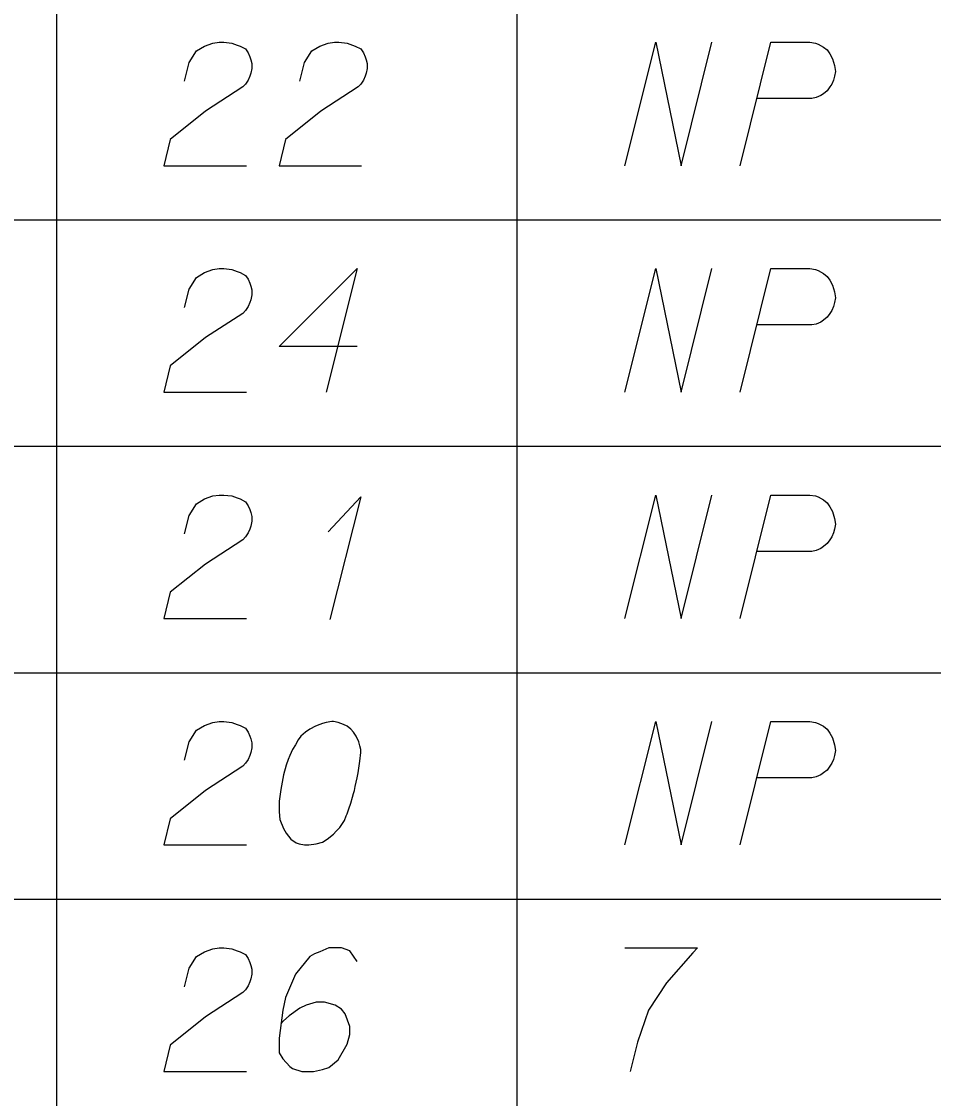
# Model space of a CAD drawing. Extents: x 2074207 to 2076812, y 516372 to 523312.
# Drawn here: x 2076488.95 to 2076524.39, y 518799.6 to 518841.45 of the extents above; entities that cross this region are included whole.
import ezdxf

# ---------------------------------------------------------------- set-up
doc = ezdxf.new("R2010")
doc.units = 0
doc.layers.add('Prop DirtTable_ Soil Test Results - Outline (Minor)', color=7, linetype='Continuous')
doc.layers.add('Prop DirtTable_ Soil Test Results - Tx (Sample Data)', color=7, linetype='Continuous')

msp = doc.modelspace()

# ---------------------------------------------------------------- linework, layer by layer
at = {"layer": 'Prop DirtTable_ Soil Test Results - Outline (Minor)'}
for p, q in [((2076490.31, 518842.543), (2076490.31, 518833.743)), ((2076508.192, 518842.543), (2076508.192, 518833.743)), ((2076260.609, 518833.743), (2076811.903, 518833.743)), ((2076260.609, 518833.743), (2076811.903, 518833.743)), ((2076490.31, 518833.743), (2076490.31, 518824.943)), ((2076508.192, 518833.743), (2076508.192, 518824.943)), ((2076260.609, 518824.943), (2076811.903, 518824.943)), ((2076260.609, 518824.943), (2076811.903, 518824.943)), ((2076490.31, 518824.943), (2076490.31, 518816.143)), ((2076508.192, 518824.943), (2076508.192, 518816.143)), ((2076260.609, 518816.143), (2076811.903, 518816.143)), ((2076260.609, 518816.143), (2076811.903, 518816.143)), ((2076490.31, 518816.143), (2076490.31, 518807.343)), ((2076508.192, 518816.143), (2076508.192, 518807.343)), ((2076260.609, 518807.343), (2076811.903, 518807.343)), ((2076260.609, 518807.343), (2076811.903, 518807.343)), ((2076490.31, 518807.343), (2076490.31, 518798.543)), ((2076508.192, 518807.343), (2076508.192, 518798.543))]:
    msp.add_line(p, q, dxfattribs=at)
at = {"layer": 'Prop DirtTable_ Soil Test Results - Tx (Sample Data)'}
for points in [[(2076495.287, 518839.138), (2076495.463, 518839.856), (2076495.746, 518840.309), (2076496.063, 518840.498), (2076496.38, 518840.612), (2076496.627, 518840.65), (2076496.804, 518840.65), (2076497.121, 518840.612), (2076497.333, 518840.536), (2076497.439, 518840.498), (2076497.65, 518840.385), (2076497.756, 518840.234), (2076497.827, 518840.083), (2076497.862, 518839.969), (2076497.897, 518839.818), (2076497.897, 518839.629), (2076497.862, 518839.44), (2076497.827, 518839.327), (2076497.756, 518839.176), (2076497.65, 518839.024), (2076497.545, 518838.911), (2076496.098, 518837.966), (2076494.723, 518836.87), (2076494.476, 518835.85), (2076497.686, 518835.85)], [(2076499.767, 518839.138), (2076499.943, 518839.856), (2076500.226, 518840.309), (2076500.543, 518840.498), (2076500.86, 518840.612), (2076501.107, 518840.65), (2076501.284, 518840.65), (2076501.601, 518840.612), (2076501.813, 518840.536), (2076501.919, 518840.498), (2076502.13, 518840.385), (2076502.236, 518840.234), (2076502.307, 518840.083), (2076502.342, 518839.969), (2076502.377, 518839.818), (2076502.377, 518839.629), (2076502.342, 518839.44), (2076502.307, 518839.327), (2076502.236, 518839.176), (2076502.13, 518839.024), (2076502.025, 518838.911), (2076500.578, 518837.966), (2076499.203, 518836.87), (2076498.956, 518835.85), (2076502.166, 518835.85)], [(2076512.396, 518835.85), (2076513.595, 518840.65), (2076514.583, 518835.85), (2076515.782, 518840.65)], [(2076516.876, 518835.85), (2076518.075, 518840.65), (2076519.592, 518840.65), (2076519.803, 518840.612), (2076519.909, 518840.574), (2076520.121, 518840.461), (2076520.262, 518840.347), (2076520.368, 518840.196), (2076520.474, 518840.007), (2076520.544, 518839.743), (2076520.58, 518839.516), (2076520.544, 518839.327), (2076520.509, 518839.176), (2076520.438, 518839.024), (2076520.368, 518838.911), (2076520.262, 518838.76), (2076520.121, 518838.646), (2076520.015, 518838.571), (2076519.839, 518838.495), (2076519.662, 518838.458), (2076517.546, 518838.458)], [(2076495.287, 518830.338), (2076495.463, 518831.056), (2076495.746, 518831.509), (2076496.063, 518831.698), (2076496.38, 518831.812), (2076496.627, 518831.85), (2076496.804, 518831.85), (2076497.121, 518831.812), (2076497.333, 518831.736), (2076497.439, 518831.698), (2076497.65, 518831.585), (2076497.756, 518831.434), (2076497.827, 518831.283), (2076497.862, 518831.169), (2076497.897, 518831.018), (2076497.897, 518830.829), (2076497.862, 518830.64), (2076497.827, 518830.527), (2076497.756, 518830.376), (2076497.65, 518830.224), (2076497.545, 518830.111), (2076496.098, 518829.166), (2076494.723, 518828.07), (2076494.476, 518827.05), (2076497.686, 518827.05)], [(2076501.989, 518828.826), (2076498.956, 518828.826), (2076501.989, 518831.85), (2076500.79, 518827.05)], [(2076512.396, 518827.05), (2076513.595, 518831.85), (2076514.583, 518827.05), (2076515.782, 518831.85)], [(2076516.876, 518827.05), (2076518.075, 518831.85), (2076519.592, 518831.85), (2076519.803, 518831.812), (2076519.909, 518831.774), (2076520.121, 518831.661), (2076520.262, 518831.547), (2076520.368, 518831.396), (2076520.474, 518831.207), (2076520.544, 518830.943), (2076520.58, 518830.716), (2076520.544, 518830.527), (2076520.509, 518830.376), (2076520.438, 518830.224), (2076520.368, 518830.111), (2076520.262, 518829.96), (2076520.121, 518829.846), (2076520.015, 518829.771), (2076519.839, 518829.695), (2076519.662, 518829.658), (2076517.546, 518829.658)], [(2076495.287, 518821.538), (2076495.463, 518822.256), (2076495.746, 518822.709), (2076496.063, 518822.898), (2076496.38, 518823.012), (2076496.627, 518823.05), (2076496.804, 518823.05), (2076497.121, 518823.012), (2076497.333, 518822.936), (2076497.439, 518822.898), (2076497.65, 518822.785), (2076497.756, 518822.634), (2076497.827, 518822.483), (2076497.862, 518822.369), (2076497.897, 518822.218), (2076497.897, 518822.029), (2076497.862, 518821.84), (2076497.827, 518821.727), (2076497.756, 518821.576), (2076497.65, 518821.424), (2076497.545, 518821.311), (2076496.098, 518820.366), (2076494.723, 518819.27), (2076494.476, 518818.25), (2076497.686, 518818.25)], [(2076500.86, 518821.613), (2076502.13, 518822.974), (2076500.931, 518818.212)], [(2076512.396, 518818.25), (2076513.595, 518823.05), (2076514.583, 518818.25), (2076515.782, 518823.05)], [(2076516.876, 518818.25), (2076518.075, 518823.05), (2076519.592, 518823.05), (2076519.803, 518823.012), (2076519.909, 518822.974), (2076520.121, 518822.861), (2076520.262, 518822.747), (2076520.368, 518822.596), (2076520.474, 518822.407), (2076520.544, 518822.143), (2076520.58, 518821.916), (2076520.544, 518821.727), (2076520.509, 518821.576), (2076520.438, 518821.424), (2076520.368, 518821.311), (2076520.262, 518821.16), (2076520.121, 518821.046), (2076520.015, 518820.971), (2076519.839, 518820.895), (2076519.662, 518820.858), (2076517.546, 518820.858)], [(2076495.287, 518812.738), (2076495.463, 518813.456), (2076495.746, 518813.909), (2076496.063, 518814.098), (2076496.38, 518814.212), (2076496.627, 518814.25), (2076496.804, 518814.25), (2076497.121, 518814.212), (2076497.333, 518814.136), (2076497.439, 518814.098), (2076497.65, 518813.985), (2076497.756, 518813.834), (2076497.827, 518813.683), (2076497.862, 518813.569), (2076497.897, 518813.418), (2076497.897, 518813.229), (2076497.862, 518813.04), (2076497.827, 518812.927), (2076497.756, 518812.776), (2076497.65, 518812.624), (2076497.545, 518812.511), (2076496.098, 518811.566), (2076494.723, 518810.47), (2076494.476, 518809.45), (2076497.686, 518809.45)], [(2076501.072, 518814.25), (2076501.002, 518814.25), (2076500.79, 518814.212), (2076500.649, 518814.174), (2076500.543, 518814.136), (2076500.367, 518814.061), (2076500.155, 518813.947), (2076499.979, 518813.834), (2076499.802, 518813.683), (2076499.696, 518813.532), (2076499.591, 518813.343), (2076499.485, 518813.154), (2076499.379, 518812.927), (2076499.308, 518812.776), (2076499.238, 518812.549), (2076499.132, 518812.171), (2076499.026, 518811.604), (2076498.956, 518811.15), (2076498.956, 518810.735), (2076498.991, 518810.432), (2076499.132, 518810.092), (2076499.238, 518809.903), (2076499.414, 518809.676), (2076499.626, 518809.525), (2076499.732, 518809.487), (2076499.943, 518809.45), (2076500.12, 518809.45), (2076500.402, 518809.487), (2076500.649, 518809.563), (2076500.825, 518809.676), (2076501.072, 518809.865), (2076501.178, 518809.979), (2076501.319, 518810.13), (2076501.425, 518810.281), (2076501.495, 518810.395), (2076501.566, 518810.583), (2076501.601, 518810.659), (2076501.672, 518810.848), (2076501.742, 518811.075), (2076501.813, 518811.302), (2076501.848, 518811.453), (2076501.883, 518811.566), (2076501.919, 518811.717), (2076501.989, 518812.058), (2076502.025, 518812.246), (2076502.06, 518812.435), (2076502.095, 518812.7), (2076502.13, 518813.04), (2076502.13, 518813.154), (2076502.095, 518813.305), (2076502.06, 518813.456), (2076501.954, 518813.683), (2076501.848, 518813.834), (2076501.742, 518813.947), (2076501.601, 518814.061), (2076501.46, 518814.136), (2076501.354, 518814.174), (2076501.249, 518814.212), (2076501.072, 518814.25)], [(2076512.396, 518809.45), (2076513.595, 518814.25), (2076514.583, 518809.45), (2076515.782, 518814.25)], [(2076516.876, 518809.45), (2076518.075, 518814.25), (2076519.592, 518814.25), (2076519.803, 518814.212), (2076519.909, 518814.174), (2076520.121, 518814.061), (2076520.262, 518813.947), (2076520.368, 518813.796), (2076520.474, 518813.607), (2076520.544, 518813.343), (2076520.58, 518813.116), (2076520.544, 518812.927), (2076520.509, 518812.776), (2076520.438, 518812.624), (2076520.368, 518812.511), (2076520.262, 518812.36), (2076520.121, 518812.246), (2076520.015, 518812.171), (2076519.839, 518812.095), (2076519.662, 518812.058), (2076517.546, 518812.058)], [(2076495.287, 518803.938), (2076495.463, 518804.656), (2076495.746, 518805.109), (2076496.063, 518805.298), (2076496.38, 518805.412), (2076496.627, 518805.45), (2076496.804, 518805.45), (2076497.121, 518805.412), (2076497.333, 518805.336), (2076497.439, 518805.298), (2076497.65, 518805.185), (2076497.756, 518805.034), (2076497.827, 518804.883), (2076497.862, 518804.769), (2076497.897, 518804.618), (2076497.897, 518804.429), (2076497.862, 518804.24), (2076497.827, 518804.127), (2076497.756, 518803.976), (2076497.65, 518803.824), (2076497.545, 518803.711), (2076496.098, 518802.766), (2076494.723, 518801.67), (2076494.476, 518800.65), (2076497.686, 518800.65)], [(2076501.989, 518804.921), (2076501.707, 518805.336), (2076501.39, 518805.45), (2076500.896, 518805.45), (2076500.543, 518805.298), (2076500.331, 518805.223), (2076500.155, 518805.109), (2076499.591, 518804.429), (2076499.203, 518803.522), (2076499.097, 518803.031), (2076498.956, 518801.935), (2076498.956, 518801.368), (2076499.097, 518801.141), (2076499.379, 518800.839), (2076499.485, 518800.763), (2076499.838, 518800.65), (2076500.296, 518800.65), (2076500.649, 518800.725), (2076500.896, 518800.801), (2076501.249, 518801.103), (2076501.601, 518801.708), (2076501.707, 518802.086), (2076501.707, 518802.388), (2076501.531, 518802.88), (2076501.39, 518803.069), (2076501.143, 518803.22), (2076500.719, 518803.333), (2076500.402, 518803.333), (2076500.014, 518803.22), (2076499.767, 518803.106), (2076499.344, 518802.804), (2076499.132, 518802.615), (2076499.026, 518802.502)], [(2076512.396, 518805.45), (2076515.218, 518805.45), (2076515.041, 518805.261), (2076514.018, 518804.089), (2076513.313, 518803.031), (2076512.889, 518801.783), (2076512.607, 518800.65)]]:
    msp.add_lwpolyline(points, dxfattribs=at)

doc.saveas('drawing.dxf')
